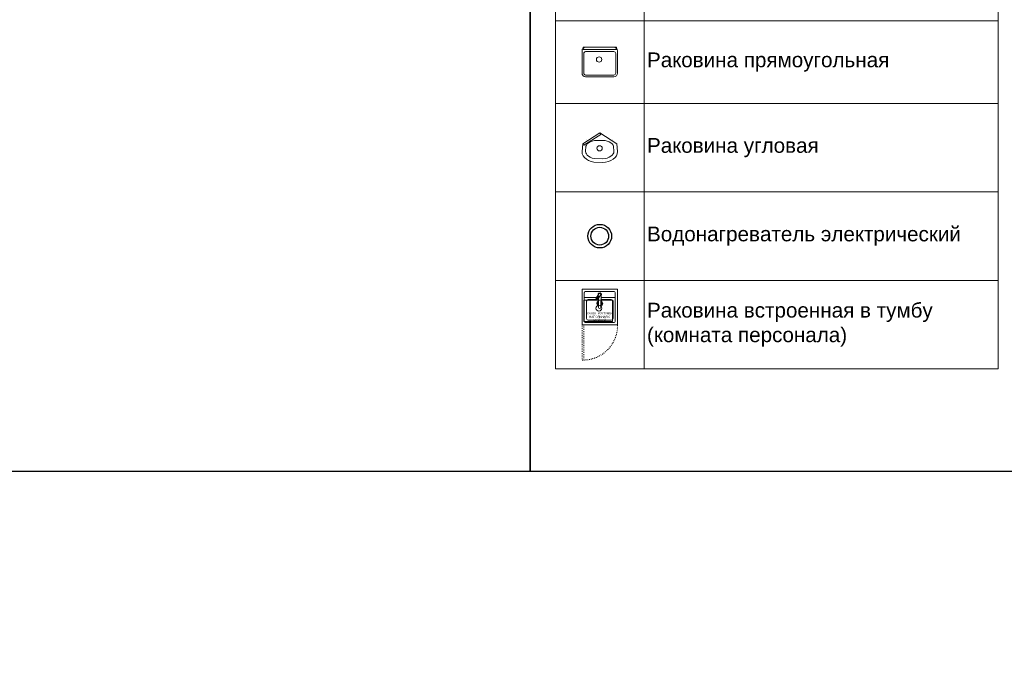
# Model space of a CAD drawing. Header units: millimetres. Extents: x -692150 to 2662533, y -92609 to 65084.
# Tile 455 of 656: x -55533 to -38856, y -23815 to -13027. Entities that reach past the tile are written whole.
import ezdxf
from ezdxf import colors
from ezdxf.entities.mleader import LeaderData, LeaderLine
from ezdxf.math import Vec2, Vec3

# ---------------------------------------------------------------- set-up
doc = ezdxf.new("R2010")
doc.units = ezdxf.units.MM
doc.linetypes.add('ACAD_ISO03W100', pattern=[30, 12, -18])
doc.linetypes.add('HIDDENX2', pattern=[19.05, 12.7, -6.35])
doc.layers.get('Defpoints').update_dxf_attribs({"color": 30})
doc.layers.add('09_АР_Мебель', color=7, linetype='Continuous', lineweight=9, true_color=0x000000)
doc.layers.add('1. ПОДЛОЖКА', color=7, linetype='Continuous', lineweight=0, true_color=0x9b9292)
doc.layers.add('11_АР_Номер мебели', color=1, linetype='Continuous', lineweight=13, plot=False)
for name, color, linetype, lineweight in [('17_АР_Текст', 235, 'Continuous', 0), ('20_АР_Сантехника', 250, 'Continuous', 0), ('27_Сечения', 7, 'Continuous', 0)]:
    doc.layers.add(name, color=color, linetype=linetype, lineweight=lineweight)
doc.layers.add('ВК', color=7, linetype='Continuous')
doc.styles.add('_ТЕКСТОВЫЙ', font='arial.ttf', dxfattribs={"width": 0.8})
doc.styles.add('HVAC_AEP', font='arial.ttf')
doc.styles.get("Standard").update_dxf_attribs({"font": 'arial.ttf'})

# ---------------------------------------------------------------- blocks, each defined once
blk = doc.blocks.new('A$C62AB405E')
at = {"layer": '1. ПОДЛОЖКА', "flags": 128}
for points in [[(-240, 0), (240, 0, -0.414214), (300, -60), (300, -440, -0.414214), (240, -500), (-240, -500, -0.414214), (-300, -440), (-300, -60, -0.414214)], [(-240, -73), (240, -73, -0.414214), (270, -103), (270, -440, -0.414214), (240, -470), (-240, -470, -0.414214), (-270, -440), (-270, -103, -0.414214)], [(35, -207, -0.967996), (-58, -207, -0.967996)]]:
    blk.add_lwpolyline(points, format="xyb", close=True, dxfattribs=at)
blk.add_lwpolyline([(-284, 0), (284, 0), (284, -38), (-284, -38)], close=True, dxfattribs=at)
at = {"layer": '20_АР_Сантехника', "flags": 128}
for points in [[(-240, 0), (240, 0, -0.414214), (300, -60), (300, -440, -0.414214), (240, -500), (-240, -500, -0.414214), (-300, -440), (-300, -60, -0.414214)], [(-240, -73), (240, -73, -0.414214), (270, -103), (270, -440, -0.414214), (240, -470), (-240, -470, -0.414214), (-270, -440), (-270, -103, -0.414214)], [(35, -207, -0.967996), (-58, -207, -0.967996)]]:
    blk.add_lwpolyline(points, format="xyb", close=True, dxfattribs=at)
blk.add_lwpolyline([(-284, 0), (284, 0), (284, -38), (-284, -38)], close=True, dxfattribs=at)
blk = doc.blocks.new('A$C0FE146CA')
at = {"layer": '1. ПОДЛОЖКА', "flags": 128}
for points in [[(0, 0), (-289, -185)], [(-289, -185), (0, 0)], [(0, 0), (287, -187)], [(16, -25), (0, 0)], [(-273, -210), (16, -25)], [(-227, -114), (-227, -114)], [(222, -114), (222, -114)], [(-289, -185), (-302, -316), (-298, -352), (-283, -386), (-260, -418), (-229, -446), (-191, -469), (-148, -486), (-101, -496), (48, -500), (96, -496), (143, -486), (187, -469), (224, -446), (256, -418), (279, -386), (293, -352), (298, -316), (287, -187)], [(-273, -210), (-289, -185)], [(187, -469), (143, -486)], [(224, -446), (187, -469)]]:
    blk.add_lwpolyline(points, dxfattribs=at)
blk.add_lwpolyline([(187, -167), (158, -151), (124, -138), (87, -130), (47, -127), (-92, -130), (-129, -138), (-163, -151), (-191, -167), (-214, -186), (-229, -207), (-237, -226), (-241, -314), (-238, -337), (-229, -357), (-214, -378), (-191, -397), (-163, -413), (-129, -426), (-92, -434), (47, -437), (87, -434), (124, -426), (158, -413), (187, -397), (209, -378), (225, -357), (234, -336), (237, -314), (233, -226), (225, -207), (209, -186)], close=True, dxfattribs=at)
blk.add_lwpolyline([(41, -261, -0.967996), (-51, -261, -0.967996)], format="xyb", close=True, dxfattribs=at)
at = {"layer": '20_АР_Сантехника', "flags": 128}
for points in [[(0, 0), (-289, -185)], [(-289, -185), (0, 0)], [(0, 0), (287, -187)], [(16, -25), (0, 0)], [(-273, -210), (16, -25)], [(-227, -114), (-227, -114)], [(222, -114), (222, -114)], [(-289, -185), (-302, -316), (-298, -352), (-283, -386), (-260, -418), (-229, -446), (-191, -469), (-148, -486), (-101, -496), (48, -500), (96, -496), (143, -486), (187, -469), (224, -446), (256, -418), (279, -386), (293, -352), (298, -316), (287, -187)], [(-273, -210), (-289, -185)], [(187, -469), (143, -486)], [(224, -446), (187, -469)]]:
    blk.add_lwpolyline(points, dxfattribs=at)
blk.add_lwpolyline([(187, -167), (158, -151), (124, -138), (87, -130), (47, -127), (-92, -130), (-129, -138), (-163, -151), (-191, -167), (-214, -186), (-229, -207), (-237, -226), (-241, -314), (-238, -337), (-229, -357), (-214, -378), (-191, -397), (-163, -413), (-129, -426), (-92, -434), (47, -437), (87, -434), (124, -426), (158, -413), (187, -397), (209, -378), (225, -357), (234, -336), (237, -314), (233, -226), (225, -207), (209, -186)], close=True, dxfattribs=at)
blk.add_lwpolyline([(41, -261, -0.967996), (-51, -261, -0.967996)], format="xyb", close=True, dxfattribs=at)
blk = doc.blocks.new('A$C436D765E')
at = {"layer": '09_АР_Мебель', "lineweight": 0}
for radius in [200, 150]:
    blk.add_circle((0, 0), radius, dxfattribs=at)
at = {"layer": '1. ПОДЛОЖКА'}
for radius in [200, 150]:
    blk.add_circle((0, 0), radius, dxfattribs=at)
at = {"layer": 'ВК', "color": 162, "lineweight": 30, "true_color": 0x002eb8}
for radius in [200, 150]:
    blk.add_circle((0, 0), radius, dxfattribs=at)
blk = doc.blocks.new('Мойка кухонная LIGHT')
at = {"layer": '09_АР_Мебель'}
for p, q in [((600, 0), (0, 0)), ((0, 0), (0, -600)), ((600, 0), (600, -600)), ((38, -545), (38, -55)), ((247, -138), (38, -138)), ((545, -38), (55, -38)), ((286, -79), (238, -152)), ((267, -122), (244, -157)), ((281, -131), (257, -165)), ((277, -138), (257, -138)), ((314, -97), (264, -170)), ((278, -88), (278, -91)), ((278, -119), (278, -135)), ((279, -148), (280, -308)), ((322, -88), (320, -308)), ((562, -138), (322, -138)), ((562, -55), (562, -545)), ((75, -495), (75, -204)), ((242, -174), (105, -174)), ((279, -174), (259, -174)), ((495, -174), (321, -174)), ((525, -204), (525, -495)), ((0, -600), (600, -600)), ((545, -562), (55, -562)), ((495, -525), (105, -525))]:
    blk.add_line(p, q, dxfattribs=at)
at = {"layer": '09_АР_Мебель', "linetype": 'ACAD_ISO03W100'}
for p, q in [((0, -600), (0, -1199)), ((30, -1199), (30, -600)), ((-1, -1200), (29, -1200))]:
    blk.add_line(p, q, dxfattribs=at)
at = {"layer": '09_АР_Мебель'}
for centre, radius, start, end in [((55, -55), 16.5, 90, 180), ((251, -161), 15.6, 145.9419, 325.9419), ((251, -161), 7.92, 145.9419, 325.9419), ((274, -126), 8.34, 324.796, 147.0877), ((300, -88), 27.5, 322.5533, 199.6478), ((300, -88), 22, 358.8541, 181.1459), ((300, -88), 16.5, 324.796, 147.0877), ((545, -55), 16.5, 0, 90), ((105, -204), 30, 90, 180), ((300, -242), 49.5, 114.986, 246.1598), ((300, -242), 34.7, 126.7617, 234.3842), ((300, -242), 28.7, 157.0247, 202.9753), ((278, -233), 4.95, 75.0783, 157.0247), ((278, -251), 4.95, 202.9753, 288.3082), ((300, -308), 19.8, 180, 0), ((300, -242), 49.5, 293.8402, 65.014), ((300, -242), 34.7, 305.6158, 53.2383), ((322, -251), 4.95, 251.6918, 337.0247), ((322, -233), 4.95, 22.9753, 104.9217), ((300, -242), 28.7, 337.0247, 22.9753), ((495, -204), 30, 0, 90), ((105, -495), 30, 180, 270), ((495, -495), 30, 270, 0), ((55, -545), 16.5, 180, 270), ((545, -545), 16.5, 270, 0)]:
    blk.add_arc(centre, radius, start, end, dxfattribs=at)
at = {"layer": '09_АР_Мебель', "linetype": 'ACAD_ISO03W100'}
blk.add_arc((16, -615), 584, 271.3957, 1.4851, dxfattribs=at)
at = {"layer": '1. ПОДЛОЖКА'}
for points in [[(0, 0), (600, 0), (600, -600), (0, -600)], [(516, -183), (31, -183), (31, -548), (516, -548)]]:
    blk.add_lwpolyline(points, close=True, dxfattribs=at)
blk.add_circle((285, -321), 49.6, dxfattribs=at)
at = {"flags": 1}
for tag, p in [('ДОП_ИНФОРМАЦИЯ', (190, 15)), ('КОД_ОБОРУДОВАНИЯ', (190, 67)), ('ДОГОВОР', (622, -94))]:
    blk.add_attdef(tag, p, '', height=25, dxfattribs=at)
at = {"layer": '09_АР_Мебель', "linetype": 'Continuous', "insert": (300, -467), "char_height": 35, "attachment_point": 5}
blk.add_mtext_dynamic_manual_height_columns('{\\C7;КУХОННАЯ ТУМБА НАПОЛЬНАЯ С МОЙКОЙ}', width=537.47, gutter_width=12.5, heights=[0], dxfattribs=at)
at = {"layer": '11_АР_Номер мебели'}
blk.add_attdef('Номер', (78, -701), '', height=100, dxfattribs=at)
blk = doc.blocks.new('_Dot')
at = {"color": 0, "linetype": 'ByBlock', "lineweight": -2}
blk.add_line((-0.5, 0), (-1, 0), dxfattribs=at)
at = {"color": 0, "linetype": 'ByBlock', "const_width": 0.5}
blk.add_lwpolyline([(-0.25, 0, 1), (0.25, 0, 1)], format="xyb", close=True, dxfattribs=at)

msp = doc.modelspace()

# ---------------------------------------------------------------- linework, layer by layer
at = {"lineweight": 15}
for p, q in [((-38958, 24), (-38958, -14445.7)), ((-46458, -13045.7), (-38958, -13045.7)), ((-46458, -14445.7), (-38958, -14445.7))]:
    msp.add_line(p, q, dxfattribs=at)
at = {"lineweight": 9}
for p, q in [((-46458, -14445.7), (-38958, -14445.7)), ((-46458, -14445.7), (-46458, -18945.7)), ((-44958, -14445.7), (-44958, -18945.7)), ((-38958, -14445.7), (-38958, -18945.7)), ((-46458, -15945.7), (-38958, -15945.7)), ((-46458, -17445.7), (-38958, -17445.7)), ((-46458, -18945.7), (-38958, -18945.7))]:
    msp.add_line(p, q, dxfattribs=at)
at = {"layer": 'Defpoints'}
for points in [[(-70463.8, 1870.3), (-46889, 1870.3), (-46889, -20683.7), (-70463.8, -20683.7)], [(-46889, 1870.3), (-23314.2, 1870.3), (-23314.2, -20683.7), (-46889, -20683.7)]]:
    msp.add_lwpolyline(points, close=True, dxfattribs=at)
at = {"layer": 'ВК', "lineweight": 15}
for p, q in [((-46458, 24), (-46458, -14445.7)), ((-44958, -445.7), (-44958, -14445.7))]:
    msp.add_line(p, q, dxfattribs=at)

# ---------------------------------------------------------------- block references
for name, p in [('A$C0FE146CA', (-45706, -14945.7)), ('A$C436D765E', (-45708, -16695.7)), ('Мойка кухонная LIGHT', (-46007.6, -17595.7))]:
    msp.add_blockref(name, p)
msp.add_blockref('A$C62AB405E', (-45708, -13495.7), dxfattribs=at)

# ---------------------------------------------------------------- texts
at = {"lineweight": 15, "insert": (-44908, -13745.7), "char_height": 250, "width": 5900, "attachment_point": 4, "style": 'HVAC_AEP'}
msp.add_mtext('Раковина прямоугольная', dxfattribs=at)
at = {"char_height": 250, "width": 5900, "attachment_point": 4, "style": 'HVAC_AEP'}
for s, insert in [('Раковина угловая', (-44908, -15195.7)), ('Водонагреватель электрический', (-44908, -16695.7)), ('Раковина встроенная в тумбу (комната персонала) ', (-44908, -18195.7))]:
    msp.add_mtext(s, dxfattribs=dict(at, insert=insert))

# ---------------------------------------------------------------- leaders
at = {"color": 162, "linetype": 'HIDDENX2', "lineweight": 30, "ltscale": 15, "true_color": 0x002eb8}
ml = msp.add_multileader_mtext('Standard', dxfattribs=at)
ml.set_content('\\pxi-3,l4,t4;Модуль Тип 1.1', color=(0, 46, 184), style='_ТЕКСТОВЫЙ')
ml.set_leader_properties(lineweight=0)
ml.set_arrow_properties(name='DOT')
ml.build(insert=Vec2(0, 0))
ml.multileader.update_dxf_attribs({"text_left_attachment_type": 6, "text_right_attachment_type": 6, "dogleg_length": 0.36, "arrow_head_size": 50, "scale": 100})
ctx = ml.context
ctx.base_point, ctx.scale, ctx.char_height, ctx.arrow_head_size, ctx.landing_gap_size, ctx.plane_origin = Vec3(65996.7, -36931.4), 100, 250, 50, 100, Vec3(52171.1, -31780.7)
ctx.left_attachment, ctx.right_attachment, ctx.text_align_type, ctx.attachment_type = 6, 6, 1, 2
notes = []
notes.append((ctx, [(0, (0, 0, 0), (0, 0), (1, 0), 1, [])]))
ctx.mtext.insert, ctx.mtext.width, ctx.mtext.defined_height, ctx.mtext.alignment, ctx.mtext.flow_direction = Vec3(67071.2, -36607.9), 6846.369, 600.4, 2, 5
ml = msp.add_multileader_mtext('Standard', dxfattribs=at)
ml.set_content('\\pxi-3,l4,t4;Модуль Тип 1.2', color=(0, 46, 184), style='_ТЕКСТОВЫЙ')
ml.set_leader_properties(lineweight=0)
ml.set_arrow_properties(name='DOT')
ml.build(insert=Vec2(0, 0))
ml.multileader.update_dxf_attribs({"text_left_attachment_type": 6, "text_right_attachment_type": 6, "dogleg_length": 0.36, "arrow_head_size": 50, "scale": 100})
ctx = ml.context
ctx.base_point, ctx.scale, ctx.char_height, ctx.arrow_head_size, ctx.landing_gap_size, ctx.plane_origin = Vec3(65992.3, -39013.3), 100, 250, 50, 100, Vec3(52166.7, -33862.6)
ctx.left_attachment, ctx.right_attachment, ctx.text_align_type, ctx.attachment_type = 6, 6, 1, 2
notes.append((ctx, [(0, (0, 0, 0), (0, 0), (1, 0), 1, [])]))
ctx.mtext.insert, ctx.mtext.width, ctx.mtext.defined_height, ctx.mtext.alignment, ctx.mtext.flow_direction = Vec3(67085.1, -38689.8), 6846.369, 600.4, 2, 5
at = {"layer": '17_АР_Текст', "lineweight": 30}
ml = msp.add_multileader_mtext('Standard', dxfattribs=at)
ml.set_content('\\pxi-3,l4,t4;- Ель 1шт.', color=256, style='_ТЕКСТОВЫЙ')
ml.set_leader_properties(lineweight=0)
ml.set_arrow_properties(name='DOT')
ml.build(insert=Vec2(0, 0))
ml.multileader.update_dxf_attribs({"text_left_attachment_type": 6, "text_right_attachment_type": 6, "dogleg_length": 0.36, "arrow_head_size": 50, "scale": 100})
ctx = ml.context
ctx.base_point, ctx.scale, ctx.char_height, ctx.arrow_head_size, ctx.landing_gap_size, ctx.plane_origin = Vec3(44941.4, -15702), 100, 250, 50, 100, Vec3(38891.9, -10734.8)
ctx.left_attachment, ctx.right_attachment, ctx.text_align_type, ctx.attachment_type = 6, 6, 1, 2
notes.append((ctx, [(0, (0, 0, 0), (0, 0), (1, 0), 1, [])]))
ctx.mtext.insert, ctx.mtext.width, ctx.mtext.defined_height, ctx.mtext.alignment, ctx.mtext.flow_direction = Vec3(45689, -15402), 6846.369, 600.4, 2, 5
ml = msp.add_multileader_mtext('Standard', dxfattribs=at)
ml.set_content('\\pxi-3,l4,t4;- Блок ТБО', color=256, style='_ТЕКСТОВЫЙ')
ml.set_leader_properties(lineweight=0)
ml.set_arrow_properties(name='DOT')
ml.build(insert=Vec2(0, 0))
ml.multileader.update_dxf_attribs({"text_left_attachment_type": 6, "text_right_attachment_type": 6, "dogleg_length": 0.36, "arrow_head_size": 50, "scale": 100})
ctx = ml.context
ctx.base_point, ctx.scale, ctx.char_height, ctx.arrow_head_size, ctx.landing_gap_size, ctx.plane_origin = Vec3(44957.6, -16395.3), 100, 250, 50, 100, Vec3(37631, -11428.1)
ctx.left_attachment, ctx.right_attachment, ctx.text_align_type, ctx.attachment_type = 6, 6, 1, 2
notes.append((ctx, [(0, (0, 0, 0), (0, 0), (1, 0), 1, [])]))
ctx.mtext.insert, ctx.mtext.width, ctx.mtext.defined_height, ctx.mtext.alignment, ctx.mtext.flow_direction = Vec3(45768.7, -16095.3), 6846.369, 600.4, 2, 5
ml = msp.add_multileader_mtext('Standard', dxfattribs=at)
ml.set_content('\\pxi-3,l4,ql,t4;- Ограждение 56.1м.п.', color=256, style='_ТЕКСТОВЫЙ')
ml.set_leader_properties(lineweight=0)
ml.set_arrow_properties(name='DOT')
ml.build(insert=Vec2(0, 0))
ml.multileader.update_dxf_attribs({"text_left_attachment_type": 6, "text_right_attachment_type": 6, "dogleg_length": 0.36, "arrow_head_size": 50, "scale": 100})
ctx = ml.context
ctx.base_point, ctx.scale, ctx.char_height, ctx.arrow_head_size, ctx.landing_gap_size, ctx.plane_origin = Vec3(46940.8, -14964.8), 100, 250, 50, 100, Vec3(25308.2, -9978.2)
ctx.left_attachment, ctx.right_attachment, ctx.text_align_type, ctx.attachment_type = 6, 6, 1, 2
notes.append((ctx, [(0, (0, 0, 0), (0, 0), (1, 0), 1, [])]))
ctx.mtext.insert, ctx.mtext.width, ctx.mtext.defined_height, ctx.mtext.alignment, ctx.mtext.flow_direction = Vec3(48470.1, -14645.4), 6846.369, 600.4, 2, 5
at = {"layer": '27_Сечения', "lineweight": 0}
ml = msp.add_multileader_mtext('Standard', dxfattribs=at)
ml.set_content('Тамбур', color=256, style='_ТЕКСТОВЫЙ')
ml.set_leader_properties(lineweight=0)
ml.set_arrow_properties(name='DOT')
ml.build(insert=Vec2(0, 0))
ml.multileader.update_dxf_attribs({"text_left_attachment_type": 6, "text_right_attachment_type": 6, "dogleg_length": 0.36, "arrow_head_size": 50, "scale": 100})
ctx = ml.context
ctx.base_point, ctx.scale, ctx.char_height, ctx.arrow_head_size, ctx.landing_gap_size, ctx.plane_origin = Vec3(84190, -22674.6), 100, 120, 50, 100, Vec3(77020.5, -17305.7)
ctx.left_attachment, ctx.right_attachment, ctx.text_align_type = 6, 6, 2
notes.append((ctx, [(0, (0, 0, 0), (0, 0), (1, 0), 1, [])]))
ctx.mtext.insert, ctx.mtext.width, ctx.mtext.defined_height, ctx.mtext.alignment, ctx.mtext.flow_direction = Vec3(84748.7, -22519.4), 4650.259, 815.5, 3, 5
for ctx, leaders in notes:
    for number, flags, end, landing, length, lines in leaders:
        leader = LeaderData()
        leader.index, (leader.has_last_leader_line, leader.has_dogleg_vector, leader.attachment_direction) = number, flags
        leader.last_leader_point, leader.dogleg_vector, leader.dogleg_length = Vec3(end), Vec3(landing), length
        for number, points, colour, breaks in lines:
            line = LeaderLine()
            line.index, line.vertices, line.color, line.breaks = number, Vec3.list(points), colors.encode_raw_color(colour), breaks
            leader.lines.append(line)
        ctx.leaders.append(leader)

doc.saveas('drawing.dxf')
